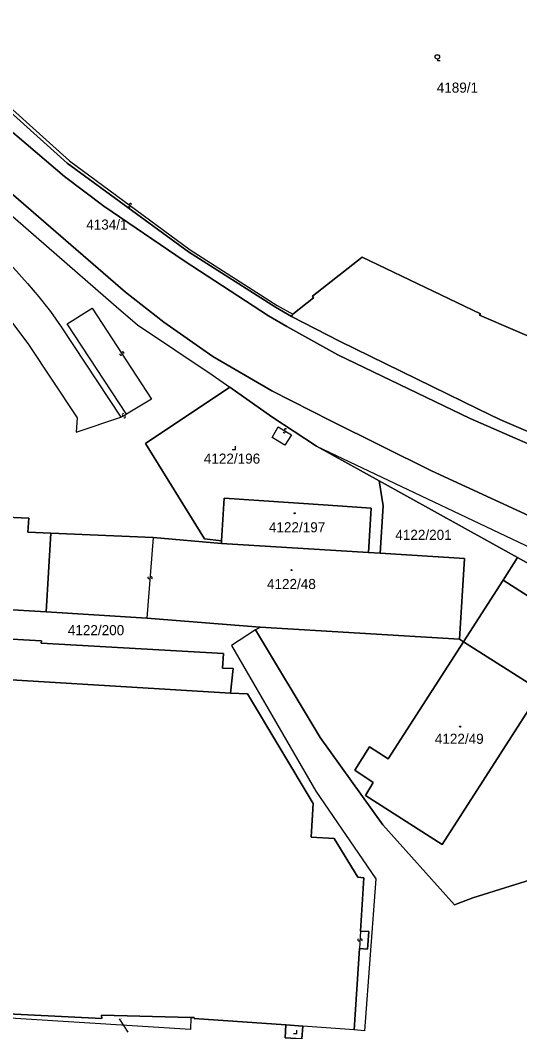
# Model space of a CAD drawing. Extents: x -598233 to -596890, y -1157848 to -1156431.
# Drawn here: x -598029.2 to -597945.2, y -1157611.2 to -1157440.9 of the extents above; entities that cross this region are included whole.
import ezdxf

# ---------------------------------------------------------------- set-up
doc = ezdxf.new("R2010")
doc.units = 0
for name, color, linetype in [('Level 1', 7, 'Continuous'), ('Level 13', 7, 'Continuous'), ('Level 3', 7, 'Continuous'), ('Level 4', 7, 'Continuous'), ('Level 5', 7, 'Continuous'), ('Level 57', 7, 'Continuous'), ('Level 60', 7, 'Continuous'), ('Vrstva 60', 7, 'Continuous')]:
    doc.layers.add(name, color=color, linetype=linetype)

msp = doc.modelspace()

# ---------------------------------------------------------------- linework, layer by layer
at = {"layer": 'Level 1'}
for points in [[(-597913.6, -1157537.3), (-597942.81, -1157524.72), (-597959.99, -1157516.81), (-597976.93, -1157508.35), (-597986.84, -1157503.35), (-597996.75, -1157497.54), (-598004.99, -1157491.79), (-598011.47, -1157486.71), (-598075.95, -1157430.81), (-598078.56, -1157429.36)], [(-597983.53, -1157490.82), (-597986.22, -1157489.25), (-598000.88, -1157479.94), (-598021.29, -1157464.97), (-598036.51, -1157451.28)], [(-598038.09, -1157453.32), (-598021.72, -1157467.23), (-598015.08, -1157472.26), (-598001.59, -1157481.46), (-597987.42, -1157490.71), (-597984.33, -1157492.5), (-597975.77, -1157497.25), (-597953.48, -1157507.99), (-597913.56, -1157525.44), (-597888.84, -1157535.12), (-597874.43, -1157540.49), (-597860.48, -1157545.51), (-597845.54, -1157551.08), (-597825.32, -1157557.5)], [(-598048.62, -1157458.96), (-598048.23, -1157458.48), (-598013.02, -1157489.13), (-598009.47, -1157492.21), (-597996.88, -1157500.62), (-597993.93, -1157502.7)], [(-597928.39, -1157500.71), (-597945.93, -1157493.18), (-597951.9, -1157490.61), (-597951.77, -1157490.37), (-597971.65, -1157480.83), (-597980.01, -1157487.4), (-597979.84, -1157487.65), (-597983.33, -1157490.39)], [(-597983.33, -1157490.39), (-597983.53, -1157490.82)], [(-597823.15, -1157553.3), (-597823.53, -1157553.16), (-597857.39, -1157542.48), (-597857.69, -1157543.15), (-597870.63, -1157538.52), (-597870.37, -1157537.84), (-597897.17, -1157528.53), (-597897.21, -1157528.65), (-597906.72, -1157526.08), (-597948.51, -1157508.17), (-597952.1, -1157506.41), (-597975.49, -1157494.97), (-597983.53, -1157490.82)], [(-597993.93, -1157502.7), (-598008.1, -1157512.22), (-597998.16, -1157528.24), (-597995.29, -1157528.58)], [(-597979.31, -1157512.67), (-597986.86, -1157507.68), (-597993.93, -1157502.7)], [(-598059.33, -1157518.93), (-598043.18, -1157520.34), (-598042.72, -1157512.09), (-598030.94, -1157512.73), (-598031.51, -1157524.57), (-598027.73, -1157524.76), (-598027.89, -1157527.1), (-598024.03, -1157527.31)], [(-597979.31, -1157512.67), (-597936.54, -1157532.96), (-597908.9, -1157545.41)], [(-597979.31, -1157512.67), (-597968.82, -1157518.5)], [(-597968.82, -1157518.5), (-597968.11, -1157522.68), (-597968.6, -1157530.67)], [(-597945.53, -1157531.41), (-597968.82, -1157518.5)], [(-597970.61, -1157530.55), (-597970.15, -1157523.07), (-597977.39, -1157522.6), (-597994.84, -1157521.39), (-597995.29, -1157528.58)], [(-598024.82, -1157540.54), (-598024.03, -1157527.31)], [(-598006.8, -1157528.01), (-598024.03, -1157527.31)], [(-597995.32, -1157529.02), (-598006.8, -1157528.01)], [(-597995.29, -1157528.58), (-597995.32, -1157529.02)], [(-597995.32, -1157529.02), (-597970.61, -1157530.55)], [(-597968.6, -1157530.67), (-597970.61, -1157530.55)], [(-597955.28, -1157545.16), (-597954.44, -1157531.55), (-597968.6, -1157530.67)], [(-597947.94, -1157535.19), (-597945.53, -1157531.41)], [(-597945.53, -1157531.41), (-597918.5, -1157546.39)], [(-597947.94, -1157535.19), (-597954.59, -1157545.6)], [(-597947.94, -1157535.19), (-597924.43, -1157550.22), (-597931, -1157560.5), (-597941.63, -1157553.83)], [(-597993.82, -1157554.24), (-597993.38, -1157550.07), (-597995.15, -1157550), (-597994.97, -1157547.53), (-598025.63, -1157545.81), (-598025.6, -1157545.43), (-598032.68, -1157545.03), (-598032.71, -1157545.43), (-598051.18, -1157544.27), (-598050.78, -1157537.27), (-598044.1, -1157537.64), (-598044.22, -1157539.11), (-598032.37, -1157539.8), (-598032.37, -1157540.08), (-598024.82, -1157540.54)], [(-598024.82, -1157540.54), (-598007.87, -1157541.61)], [(-598007.87, -1157541.61), (-597988.8, -1157543.1)], [(-597989.58, -1157543.55), (-597993.66, -1157546.2), (-597979.47, -1157570.71), (-597969.34, -1157585.52), (-597971.28, -1157611.07), (-597973.01, -1157610.9)], [(-597988.8, -1157543.1), (-597989.58, -1157543.55)], [(-597989.58, -1157543.55), (-597978.7, -1157561.72), (-597968.17, -1157576.4), (-597956.12, -1157589.86), (-597953.04, -1157588.7), (-597937.98, -1157583.96), (-597925.46, -1157568.41)], [(-597988.8, -1157543.1), (-597955.28, -1157545.16)], [(-597954.59, -1157545.6), (-597967.26, -1157565.3), (-597970.4, -1157563.29), (-597972.89, -1157567.17), (-597969.79, -1157569.25), (-597971.11, -1157571.47), (-597958.18, -1157579.74), (-597941.63, -1157553.83)], [(-597955.28, -1157545.16), (-597954.59, -1157545.6)], [(-597954.59, -1157545.6), (-597941.63, -1157553.83)], [(-598080.74, -1157567.76), (-598078.83, -1157567.83), (-598077.97, -1157554.81), (-598077.46, -1157554.87), (-598077.48, -1157555.22), (-598045.91, -1157556.84), (-598045.48, -1157551.1), (-597993.82, -1157554.24)], [(-597971.92, -1157594.33), (-597971.38, -1157585.35), (-597972.37, -1157585.23), (-597976.34, -1157578.72), (-597980.23, -1157578.47), (-597979.88, -1157572.81), (-597990.95, -1157554.37), (-597993.82, -1157554.24)], [(-597972.13, -1157597.22), (-597970.76, -1157597.31), (-597970.52, -1157594.37), (-597971.92, -1157594.33)], [(-597973.01, -1157610.9), (-597972.13, -1157597.22)], [(-598076.17, -1157606.09), (-598076.13, -1157605.57), (-598056.77, -1157606.98), (-598053.94, -1157607.13), (-598015.45, -1157609.02), (-598015.48, -1157608.44), (-598000.47, -1157608.83)], [(-598000.47, -1157608.83), (-598000.52, -1157610.89), (-598056.78, -1157607.32), (-598076.17, -1157606.09)], [(-598000.47, -1157608.83), (-597999.9, -1157608.84), (-597999.94, -1157609.01), (-597984.48, -1157610.09)], [(-597984.48, -1157610.09), (-597984.63, -1157612.24), (-597981.79, -1157612.44), (-597981.64, -1157610.29)], [(-597984.48, -1157610.09), (-597981.64, -1157610.29)], [(-597973.01, -1157610.9), (-597981.64, -1157610.29)]]:
    msp.add_lwpolyline(points, dxfattribs=at)
at = {"layer": 'Level 13'}
for centre, start, end in [((-598010.83, -1157472.24), 180.8201, 53.4101), ((-598010.61, -1157471.94), 1.0346, 233.1326), ((-598012.22, -1157497.16), 160.2308, 32.8208), ((-598011.91, -1157496.96), 340.4452, 212.5432), ((-598011.83, -1157507.35), 64.4233, 296.5213), ((-598011.67, -1157507.68), 244.2089, 116.7989), ((-597984.76, -1157510.2), 185.5938, 58.1838), ((-597984.56, -1157509.88), 5.8083, 237.9063), ((-598007.52, -1157534.79), 122.6597, 355.2497), ((-598007.16, -1157534.83), 302.8742, 174.9722), ((-597972.2, -1157595.76), 123.0022, 355.5922), ((-597971.84, -1157595.79), 303.2167, 175.3147)]:
    msp.add_arc(centre, 0.184, start, end, dxfattribs=at)
at = {"layer": 'Level 3'}
for points in [[(-598036.16, -1157450.93), (-598020.87, -1157464.62), (-598000.56, -1157479.56), (-597985.98, -1157488.93), (-597983.33, -1157490.39)], [(-598059.93, -1157464.75), (-598037.81, -1157483.95), (-598035.59, -1157486.18), (-598032.91, -1157489.13), (-598030.49, -1157491.96), (-598027.91, -1157495.37), (-598019.59, -1157507.9), (-598019.78, -1157510.27), (-598012.22, -1157507.76)], [(-598050.62, -1157464.54), (-598033.02, -1157480.02), (-598030.29, -1157482.62), (-598027.97, -1157485.25), (-598026.05, -1157487.51), (-598024.08, -1157489.99), (-598022.3, -1157492.54), (-598012.22, -1157507.76)], [(-598011.28, -1157507.28), (-598021.26, -1157492.05), (-598017.06, -1157489.4), (-598007.09, -1157504.71), (-598011.28, -1157507.28)], [(-598012.22, -1157507.76), (-598011.28, -1157507.28)], [(-597985.77, -1157509.36), (-597983.54, -1157510.73), (-597984.65, -1157512.48), (-597986.82, -1157511.18), (-597985.77, -1157509.36)], [(-598006.8, -1157528.01), (-598007.87, -1157541.61)], [(-597971.92, -1157594.33), (-597972.13, -1157597.22)]]:
    msp.add_lwpolyline(points, dxfattribs=at)
at = {"layer": 'Level 5'}
for points in [[(-597959.01, -1157447.47), (-597959.01, -1157447.72), (-597958.51, -1157447.72)], [(-597993.52, -1157513.19), (-597992.97, -1157513.19), (-597992.97, -1157512.64)], [(-597983.22, -1157611.55), (-597982.67, -1157611.55), (-597982.67, -1157611)]]:
    msp.add_lwpolyline(points, dxfattribs=at)
for centre, radius in [((-597959.01, -1157447.1), 0.375), ((-597983.01, -1157523.94), 0.09), ((-597983.01, -1157523.94), 0.0521), ((-597983.53, -1157533.51), 0.09), ((-597983.53, -1157533.51), 0.0521), ((-597955.19, -1157559.87), 0.09), ((-597955.19, -1157559.87), 0.0521)]:
    msp.add_circle(centre, radius, dxfattribs=at)
at = {"layer": 'Level 57'}
msp.add_line((-598012.52, -1157609.09), (-598011.08, -1157611.34), dxfattribs=at)
at = {"layer": 'Level 60'}
for points in [[(-598204.12, -1157375.38), (-598162.81, -1157389.78), (-598072.83, -1157420.66), (-598059.61, -1157430.92), (-598057.43, -1157432.54), (-598036.51, -1157451.28), (-598021.29, -1157464.97), (-598000.88, -1157479.94), (-597986.22, -1157489.25), (-597983.53, -1157490.82), (-597975.49, -1157494.97), (-597952.1, -1157506.41), (-597948.51, -1157508.17), (-597906.72, -1157526.08), (-597897.21, -1157528.65), (-597897.17, -1157528.53), (-597870.37, -1157537.84), (-597870.63, -1157538.52), (-597857.69, -1157543.15), (-597857.39, -1157542.48), (-597823.53, -1157553.16)], [(-597825.32, -1157557.5), (-597845.54, -1157551.08), (-597860.48, -1157545.51), (-597874.43, -1157540.49), (-597888.84, -1157535.12), (-597913.56, -1157525.44), (-597953.48, -1157507.99), (-597975.77, -1157497.25), (-597984.33, -1157492.5), (-597987.42, -1157490.71), (-598001.59, -1157481.46), (-598015.08, -1157472.26), (-598021.72, -1157467.23), (-598038.09, -1157453.32), (-598059.04, -1157434.82), (-598061.54, -1157432.58), (-598064.3, -1157430.35), (-598067.2, -1157428.28), (-598070.18, -1157426.3), (-598072.97, -1157424.5), (-598076.22, -1157422.69), (-598080.43, -1157420.79), (-598164.16, -1157392.34)], [(-597920.02, -1157440.86), (-597923.13, -1157446.39), (-597927.93, -1157450.5), (-597932.54, -1157457.07), (-597940, -1157479.29), (-597922.96, -1157484.89), (-597928.39, -1157500.71), (-597945.93, -1157493.18), (-597951.9, -1157490.61), (-597951.77, -1157490.37), (-597971.65, -1157480.83), (-597980.01, -1157487.4), (-597979.84, -1157487.65), (-597983.33, -1157490.39), (-597983.53, -1157490.82), (-597986.22, -1157489.25), (-598000.88, -1157479.94), (-598021.29, -1157464.97), (-598036.51, -1157451.28)], [(-598048.23, -1157458.48), (-598013.02, -1157489.13), (-598009.47, -1157492.21), (-597996.88, -1157500.62), (-597993.93, -1157502.7), (-598008.1, -1157512.22), (-597998.16, -1157528.24), (-597995.29, -1157528.58), (-597995.32, -1157529.02), (-598006.8, -1157528.01), (-598024.03, -1157527.31), (-598027.89, -1157527.1), (-598027.73, -1157524.76), (-598031.51, -1157524.57)], [(-597823.53, -1157553.16), (-597857.39, -1157542.48), (-597857.69, -1157543.15), (-597870.63, -1157538.52), (-597870.37, -1157537.84), (-597897.17, -1157528.53), (-597897.21, -1157528.65), (-597906.72, -1157526.08), (-597948.51, -1157508.17), (-597952.1, -1157506.41), (-597975.49, -1157494.97), (-597983.53, -1157490.82), (-597983.33, -1157490.39), (-597979.84, -1157487.65), (-597980.01, -1157487.4), (-597971.65, -1157480.83), (-597951.77, -1157490.37), (-597951.9, -1157490.61), (-597945.93, -1157493.18), (-597928.39, -1157500.71), (-597926.24, -1157501.63), (-597901.96, -1157512.06), (-597824.41, -1157537.97)], [(-597918.5, -1157546.39), (-597945.53, -1157531.41), (-597968.82, -1157518.5), (-597979.31, -1157512.67), (-597936.54, -1157532.96)], [(-598031.51, -1157524.57), (-598027.73, -1157524.76), (-598027.89, -1157527.1), (-598024.03, -1157527.31), (-598024.82, -1157540.54), (-598032.37, -1157540.08)], [(-598032.37, -1157540.08), (-598024.82, -1157540.54), (-598007.87, -1157541.61), (-597988.8, -1157543.1), (-597989.58, -1157543.55), (-597993.66, -1157546.2), (-597979.47, -1157570.71), (-597969.34, -1157585.52), (-597971.28, -1157611.07), (-597973.01, -1157610.9), (-597972.13, -1157597.22), (-597970.76, -1157597.31), (-597970.52, -1157594.37), (-597971.92, -1157594.33), (-597971.38, -1157585.35), (-597972.37, -1157585.23), (-597976.34, -1157578.72), (-597980.23, -1157578.47), (-597979.88, -1157572.81), (-597990.95, -1157554.37), (-597993.82, -1157554.24), (-597993.38, -1157550.07), (-597995.15, -1157550), (-597994.97, -1157547.53), (-598025.63, -1157545.81), (-598025.6, -1157545.43), (-598032.68, -1157545.03)], [(-598032.68, -1157545.03), (-598025.6, -1157545.43), (-598025.63, -1157545.81), (-597994.97, -1157547.53), (-597995.15, -1157550), (-597993.38, -1157550.07), (-597993.82, -1157554.24), (-598045.48, -1157551.1)], [(-598045.48, -1157551.1), (-597993.82, -1157554.24), (-597990.95, -1157554.37), (-597979.88, -1157572.81), (-597980.23, -1157578.47), (-597976.34, -1157578.72), (-597972.37, -1157585.23), (-597971.38, -1157585.35), (-597971.92, -1157594.33), (-597970.52, -1157594.37), (-597970.76, -1157597.31), (-597972.13, -1157597.22), (-597973.01, -1157610.9), (-597981.64, -1157610.29), (-597984.48, -1157610.09), (-597999.94, -1157609.01), (-597999.9, -1157608.84), (-598000.47, -1157608.83), (-598015.48, -1157608.44), (-598015.45, -1157609.02), (-598053.94, -1157607.13)]]:
    msp.add_lwpolyline(points, dxfattribs=at)
for points in [[(-597986.86, -1157507.68), (-597979.31, -1157512.67), (-597968.82, -1157518.5), (-597968.11, -1157522.68), (-597968.6, -1157530.67), (-597970.61, -1157530.55), (-597970.15, -1157523.07), (-597977.39, -1157522.6), (-597994.84, -1157521.39), (-597995.29, -1157528.58), (-597998.16, -1157528.24), (-598008.1, -1157512.22), (-597993.93, -1157502.7)], [(-597947.94, -1157535.19), (-597954.59, -1157545.6), (-597955.28, -1157545.16), (-597954.44, -1157531.55), (-597968.6, -1157530.67), (-597968.11, -1157522.68), (-597968.82, -1157518.5), (-597945.53, -1157531.41)], [(-597970.15, -1157523.07), (-597970.61, -1157530.55), (-597995.32, -1157529.02), (-597995.29, -1157528.58), (-597994.84, -1157521.39), (-597977.39, -1157522.6)], [(-597955.28, -1157545.16), (-597988.8, -1157543.1), (-598007.87, -1157541.61), (-598024.82, -1157540.54), (-598024.03, -1157527.31), (-598006.8, -1157528.01), (-597995.32, -1157529.02), (-597970.61, -1157530.55), (-597968.6, -1157530.67), (-597954.44, -1157531.55)], [(-597918.5, -1157546.39), (-597917.73, -1157557.9), (-597924.02, -1157566.34), (-597925.46, -1157568.41), (-597937.98, -1157583.96), (-597953.04, -1157588.7), (-597956.12, -1157589.86), (-597968.17, -1157576.4), (-597978.7, -1157561.72), (-597989.58, -1157543.55), (-597988.8, -1157543.1), (-597955.28, -1157545.16), (-597954.59, -1157545.6), (-597967.26, -1157565.3), (-597970.4, -1157563.29), (-597972.89, -1157567.17), (-597969.79, -1157569.25), (-597971.11, -1157571.47), (-597958.18, -1157579.74), (-597941.63, -1157553.83), (-597931, -1157560.5), (-597924.43, -1157550.22), (-597947.94, -1157535.19), (-597945.53, -1157531.41)], [(-597941.63, -1157553.83), (-597954.59, -1157545.6), (-597947.94, -1157535.19), (-597924.43, -1157550.22), (-597931, -1157560.5)], [(-597954.59, -1157545.6), (-597941.63, -1157553.83), (-597958.18, -1157579.74), (-597971.11, -1157571.47), (-597969.79, -1157569.25), (-597972.89, -1157567.17), (-597970.4, -1157563.29), (-597967.26, -1157565.3)], [(-598076.17, -1157606.09), (-598076.13, -1157605.57), (-598056.77, -1157606.98), (-598053.94, -1157607.13), (-598015.45, -1157609.02), (-598015.48, -1157608.44), (-598000.47, -1157608.83), (-598000.52, -1157610.89), (-598056.78, -1157607.32)], [(-597984.48, -1157610.09), (-597981.64, -1157610.29), (-597981.79, -1157612.44), (-597984.63, -1157612.24)]]:
    msp.add_lwpolyline(points, close=True, dxfattribs=at)
at = {"layer": 'Vrstva 60'}
for points in [[(-598075.95, -1157430.81), (-598011.47, -1157486.71), (-598004.99, -1157491.79), (-597996.75, -1157497.54), (-597986.84, -1157503.35), (-597976.93, -1157508.35), (-597959.99, -1157516.81), (-597942.81, -1157524.72), (-597913.6, -1157537.3), (-597843.08, -1157563.22), (-597810.63, -1157573.46)], [(-597810.63, -1157573.46), (-597843.08, -1157563.22), (-597913.6, -1157537.3), (-597942.81, -1157524.72), (-597959.99, -1157516.81), (-597976.93, -1157508.35), (-597986.84, -1157503.35), (-597996.75, -1157497.54), (-598004.99, -1157491.79), (-598011.47, -1157486.71), (-598075.95, -1157430.81)], [(-597825.32, -1157557.5), (-597845.54, -1157551.08), (-597860.48, -1157545.51), (-597874.43, -1157540.49), (-597888.84, -1157535.12), (-597913.56, -1157525.44), (-597953.48, -1157507.99), (-597975.77, -1157497.25), (-597984.33, -1157492.5), (-597987.42, -1157490.71), (-598001.59, -1157481.46), (-598015.08, -1157472.26), (-598021.72, -1157467.23), (-598038.09, -1157453.32)], [(-598048.23, -1157458.48), (-598013.02, -1157489.13), (-598009.47, -1157492.21), (-597996.88, -1157500.62), (-597993.93, -1157502.7), (-597986.86, -1157507.68), (-597979.31, -1157512.67), (-597936.54, -1157532.96), (-597908.9, -1157545.41), (-597904.9, -1157547.21), (-597881.42, -1157556.29), (-597865.5, -1157561.69), (-597860.35, -1157563.44), (-597842.3, -1157568.62), (-597811.99, -1157577.74)], [(-597909.06, -1157627.95), (-597906.18, -1157583.28), (-597911.36, -1157582.95), (-597910.72, -1157575.03), (-597909.97, -1157563.55), (-597912.99, -1157561.42), (-597917.73, -1157557.9), (-597924.02, -1157566.34), (-597925.46, -1157568.41), (-597937.98, -1157583.96), (-597953.04, -1157588.7), (-597956.12, -1157589.86), (-597968.17, -1157576.4), (-597978.7, -1157561.72), (-597989.58, -1157543.55), (-597993.66, -1157546.2), (-597979.47, -1157570.71), (-597969.34, -1157585.52), (-597971.28, -1157611.07), (-597973.01, -1157610.9), (-597981.64, -1157610.29), (-597981.79, -1157612.44)], [(-597984.63, -1157612.24), (-597984.48, -1157610.09), (-597999.94, -1157609.01), (-597999.9, -1157608.84), (-598000.47, -1157608.83), (-598000.52, -1157610.89), (-598056.78, -1157607.32)]]:
    msp.add_lwpolyline(points, dxfattribs=at)

# ---------------------------------------------------------------- texts
at = {"layer": 'Level 4'}
for s, height, p in [('4189/1', 1.7, (-597959.11, -1157453.12)), ('4122/196', 1.7, (-597998.29, -1157515.59)), ('4122/197', 1.7, (-597987.34, -1157527.15)), ('4122/201', 1.7, (-597966.08, -1157528.43)), ('4122/48', 1.7, (-597987.67, -1157536.7)), ('4122/200', 1.7, (-598021.16, -1157544.47)), ('4122/49', 1.7, (-597959.43, -1157562.76)), ('4122/202', 0.1, (-598012.52, -1157609.09))]:
    msp.add_text(s, height=height, dxfattribs=at).set_placement(p)
at = {"layer": 'Level 57'}
msp.add_text('4134/1', height=1.7, dxfattribs=at).set_placement((-598018.07, -1157476.18))

doc.saveas('drawing.dxf')
